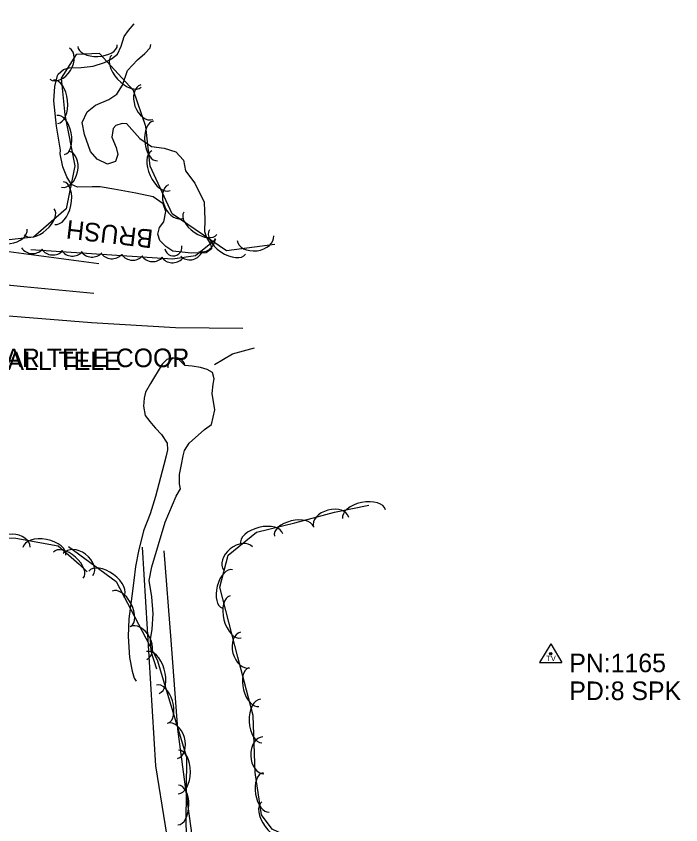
# Model space of a CAD drawing. Extents: x 954793 to 988390, y 1867850 to 1924428.
# Drawn here: x 961072.2 to 961251.2, y 1908095 to 1908312.7 of the extents above; entities that cross this region are included whole.
import ezdxf

# ---------------------------------------------------------------- set-up
doc = ezdxf.new("R2010")
doc.units = 0
for name, color, linetype in [('S_CROSS_DRAIN', 7, 'Continuous'), ('S_DITCHLINE', 7, 'Continuous'), ('S_GRAVEL_ROAD', 7, 'Continuous'), ('S_PAVEMENT_CROWN', 7, 'Continuous'), ('S_SECONDARY_CTL', 7, 'Continuous'), ('S_SECONDARY_CTL_ANNOT', 7, 'Continuous'), ('S_STREAM', 7, 'Continuous'), ('S_TELEPHONE_UTILITIES_ANNOT', 7, 'Continuous'), ('S_TREE', 7, 'Continuous'), ('S_TREE_ANNOT', 7, 'Continuous'), ('S_UTILITY_POLE_ANNOT', 7, 'Continuous')]:
    doc.layers.add(name, color=color, linetype=linetype)

msp = doc.modelspace()

# ---------------------------------------------------------------- linework, layer by layer
at = {"layer": 'S_CROSS_DRAIN'}
for centre, start, end in [((961114.49, 1908250.48), 189.8258, 10.155), ((961115.29, 1908218.42), 8.8266, 189.1558)]:
    msp.add_arc(centre, 2.3, start, end, dxfattribs=at)
at = {"layer": 'S_DITCHLINE'}
for points in [[(961120.18, 1908046.24), (961117.58, 1908062.4), (961114.99, 1908078.56), (961112.4, 1908094.72), (961109.81, 1908110.89), (961108.89, 1908125.62), (961107.98, 1908140.34), (961107.06, 1908155.07), (961106.15, 1908169.8)], [(961125.53, 1908047.89), (961123.08, 1908066.11), (961120.62, 1908084.33), (961118.16, 1908102.55), (961115.7, 1908120.76), (961113.87, 1908144.76), (961112.04, 1908168.77)]]:
    msp.add_lwpolyline(points, dxfattribs=at)
at = {"layer": 'S_GRAVEL_ROAD'}
for p, q in [((961092.45, 1908230.29), (961115.08, 1908228.89)), ((961115.08, 1908228.89), (961133.22, 1908228.76))]:
    msp.add_line(p, q, dxfattribs=at)
for points in [[(961094.41, 1908246.02), (961075.54, 1908248.53), (961056.67, 1908251.04), (961038.99, 1908253.52), (961021.31, 1908256.01), (961008.94, 1908258.58), (960996.57, 1908261.16), (960980.8, 1908263.09)], [(960938.49, 1908209), (960938.85, 1908217.22), (960940.65, 1908223.93), (960944.07, 1908228.18), (960948.18, 1908231.21), (960952.84, 1908233.86), (960964.53, 1908235.28), (960965.08, 1908238.97), (960980.27, 1908238.33), (960998.67, 1908238.69), (961019.09, 1908236.07), (961036.84, 1908234.69), (961054.59, 1908233.3), (961073.52, 1908231.8), (961092.45, 1908230.29)]]:
    msp.add_lwpolyline(points, dxfattribs=at)
at = {"layer": 'S_PAVEMENT_CROWN'}
msp.add_lwpolyline([(961093.06, 1908238.03), (961074.2, 1908239.86), (961055.34, 1908241.7), (961037.01, 1908243.54), (961018.68, 1908245.39), (960995.44, 1908248.32), (960975.91, 1908250.11), (960959.58, 1908251.7), (960946.3, 1908251.49)], dxfattribs=at)
at = {"layer": 'S_SECONDARY_CTL'}
for p, q in [((961216.14, 1908143.72), (961213.13, 1908138.76)), ((961216.14, 1908143.72), (961219.09, 1908138.76)), ((961213.13, 1908138.76), (961219.09, 1908138.76))]:
    msp.add_line(p, q, dxfattribs=at)
for radius in [0.311, 0.183, 0.103]:
    msp.add_circle((961216.14, 1908141.1), radius, dxfattribs=at)
at = {"layer": 'S_STREAM'}
for points in [[(961101.85, 1908283.86), (961105.43, 1908279.78), (961108.57, 1908277.61), (961112.01, 1908277.16), (961115.17, 1908276.24), (961117.26, 1908273.97), (961117.75, 1908271.12), (961120.24, 1908267.75), (961122.82, 1908262.65), (961122.99, 1908257.89), (961122.91, 1908254.78), (961123.43, 1908253.13), (961124.52, 1908251.35), (961124.75, 1908250.08), (961123.31, 1908248.99), (961119.29, 1908248.92), (961116.86, 1908249.21), (961114.37, 1908249.49), (961112.45, 1908250.68), (961110.9, 1908252.34), (961110.36, 1908254.03), (961110.76, 1908255.85), (961111.96, 1908257.4), (961112.43, 1908260.13), (961111.74, 1908262.19), (961109.04, 1908264.12), (961104.43, 1908265.11), (961098.45, 1908266.17), (961094.79, 1908266.77), (961092.62, 1908266.77), (961088.7, 1908266.66), (961087.07, 1908267.44), (961085.77, 1908269.46), (961084.75, 1908272.2), (961083.98, 1908275.69), (961084.09, 1908276.62), (961083, 1908283.07), (961082.27, 1908289.94), (961082.56, 1908293.82), (961083.28, 1908296.79), (961083.5, 1908297.1), (961084.93, 1908298.38), (961086.43, 1908298.83), (961089.69, 1908298.86), (961092.9, 1908299.29), (961095.96, 1908300.25), (961097.82, 1908301.2), (961099.42, 1908302.51), (961100.46, 1908304.63), (961101.26, 1908307.27), (961102.4, 1908308.89), (961103.97, 1908310.63)], [(961101.91, 1908283.76), (961100.68, 1908283.83), (961099.05, 1908283.25), (961098.27, 1908282.46), (961097.95, 1908280.11), (961099.06, 1908277.38), (961099.55, 1908275.5), (961098.89, 1908273.64), (961096.8, 1908272.89), (961093.94, 1908274.23), (961092.16, 1908276.26), (961090.59, 1908280.91), (961089.94, 1908284.1), (961091.32, 1908286.95), (961093.52, 1908288.79), (961097.15, 1908290.28), (961099.29, 1908291.7), (961100.78, 1908294.19), (961102.14, 1908298.13), (961104.88, 1908300.98), (961106.8, 1908302.71), (961108.23, 1908304.23), (961108.47, 1908305.14)], [(961125.59, 1908218.97), (961130.43, 1908221.84), (961136.32, 1908223.45)], [(961110.06, 1908136.94), (961108.48, 1908141.65), (961108.34, 1908144.9), (961108.79, 1908147.71), (961109.07, 1908151.82), (961108.67, 1908156.36), (961108.02, 1908160.8), (961108.71, 1908164.44), (961112.28, 1908176.48), (961115.3, 1908183.52), (961116.45, 1908185.47), (961116.16, 1908186.8), (961116.17, 1908189.32), (961116.7, 1908192), (961117.14, 1908194.38), (961117.48, 1908195.81), (961118.76, 1908197.8), (961122.88, 1908201.41), (961124.78, 1908202.83), (961125.7, 1908206.76), (961124.96, 1908211.13), (961125.24, 1908213.61), (961125.45, 1908215.11), (961125.05, 1908216.82), (961123.61, 1908217.64), (961121.84, 1908218.16), (961119.53, 1908218.47), (961117.55, 1908218.65), (961116.8, 1908219.45), (961115.98, 1908220.33), (961114.24, 1908220.74), (961112.71, 1908220.26), (961111.49, 1908219.05), (961108.32, 1908213.85), (961107.03, 1908211.46), (961106.64, 1908209.9), (961106.46, 1908207.7), (961106.92, 1908205.24), (961108.15, 1908203.6), (961109.09, 1908202.53), (961109.7, 1908201.8), (961111.31, 1908200.07), (961112.79, 1908197.79), (961112.95, 1908195.99), (961112.58, 1908194.38), (961111.92, 1908191.93), (961109.66, 1908183.38), (961108.27, 1908178.71), (961106.46, 1908174.14), (961105.15, 1908168.65), (961104.28, 1908164.54), (961103.82, 1908160.79), (961103.36, 1908156.55), (961102.55, 1908150.51), (961102.36, 1908145.74), (961102.65, 1908140.03), (961103.44, 1908136.4), (961103.97, 1908134.53), (961104.48, 1908133.68)]]:
    msp.add_lwpolyline(points, dxfattribs=at)
at = {"layer": 'S_TREE'}
for points in [[(961141.82, 1908251.21), (961128.84, 1908249.56), (961114.15, 1908259.51), (961108.25, 1908272.37), (961107.13, 1908283.03), (961103.78, 1908292.7), (961094.64, 1908302.68), (961088.33, 1908302.43), (961084.28, 1908296.03), (961085.26, 1908286.19), (961088, 1908272.43), (961085.59, 1908260.89), (961076.86, 1908253.21), (961053.79, 1908250.73), (961026.32, 1908254.12), (961001.31, 1908253.32), (960987.61, 1908253.25), (960980, 1908257.41), (960972.41, 1908267.51), (960965.11, 1908285.13), (960958.19, 1908305.08), (960946.97, 1908339.49)], [(961125.97, 1908252.57), (961120.5, 1908248.23), (961114.24, 1908247.32), (961076.1, 1908249.84)], [(961202.74, 1908068.31), (961190.06, 1908081.88), (961170.26, 1908088.6), (961150.99, 1908091.23), (961146.25, 1908091.39), (961141.13, 1908093.84), (961138.26, 1908097.73), (961136.5, 1908109.11), (961135.97, 1908124.48), (961131.87, 1908140.14), (961127.03, 1908158.96), (961129.27, 1908167.59), (961136.87, 1908173.78), (961147.22, 1908176.29), (961157.88, 1908179.17), (961167.18, 1908181.07)], [(961008.27, 1908095.55), (960999.56, 1908122.93), (960990.29, 1908147.59), (960990.15, 1908156.9), (961008.95, 1908161.44), (961022.97, 1908164.89), (961054.96, 1908172.45), (961072.07, 1908172.23), (961083.52, 1908170.11), (961089.11, 1908165.23), (961091.29, 1908163.17)], [(961086.28, 1908169.97), (961099.08, 1908160.52), (961110.14, 1908139.45), (961118.02, 1908113.22), (961117.87, 1908095.41), (961118.42, 1908082.08), (961123.4, 1908066.14), (961131.57, 1908053.82), (961145.33, 1908040.36), (961157.39, 1908031.51), (961167.09, 1908024.91), (961170.59, 1908022.28), (961187.13, 1908017.84), (961194.41, 1908021.9), (961203.96, 1908029.4), (961213.99, 1908034.64), (961219.96, 1908036.62), (961221.01, 1908037.13)]]:
    msp.add_lwpolyline(points, dxfattribs=at)
for centre, start, end in [((961122.1, 1908252.9), 257.6502, 359.2472), ((961076.61, 1908252.44), 215.411, 317.0079), ((961082.03, 1908252.08), 215.411, 317.0079), ((961087.33, 1908251.77), 215.411, 317.0079), ((961092.61, 1908251.49), 215.411, 317.0079), ((961097.92, 1908251.07), 215.411, 317.0079), ((961103.56, 1908250.66), 215.411, 317.0079), ((961108.99, 1908250.3), 215.411, 317.0079), ((961114.28, 1908249.98), 215.411, 317.0079), ((961118.94, 1908250.77), 227.5451, 329.142)]:
    msp.add_arc(centre, 3.64, start, end, dxfattribs=at)
for centre, major_axis, ratio in [((961083.92, 1908299.92), (2.65, 4.19), 0.685311), ((961094.07, 1908304.78), (5.34, 0.21), 0.540699), ((961101.86, 1908297.93), (3.96, -4.33), 0.55008), ((961082.78, 1908289.69), (-0.58, 5.84), 0.55008), ((961107.37, 1908289.6), (1.62, -4.68), 0.685311), ((961084.18, 1908280.74), (-1.04, 5.24), 0.540699), ((961109.68, 1908279.1), (0.56, -5.32), 0.540699), ((961085.37, 1908271.53), (1.01, 4.85), 0.685311), ((961111.15, 1908271.14), (2.45, -5.33), 0.55008), ((961083.74, 1908262.42), (1.2, 5.74), 0.55008), ((961115.25, 1908262.83), (2.07, -4.5), 0.685311), ((961078.37, 1908257.36), (4.01, 3.53), 0.540699), ((961121.75, 1908256.93), (4.43, -3), 0.540699), ((961070.21, 1908254.89), (4.93, 0.53), 0.685311), ((961129.09, 1908251.95), (4.86, -3.29), 0.55008), ((961136.6, 1908252.95), (4.92, 0.62), 0.685311), ((961165.84, 1908178.63), (-5.75, -1.18), 0.55008), ((961156.99, 1908176.46), (-4.78, -1.29), 0.685311), ((961146.91, 1908174.03), (-5.2, -1.26), 0.540699), ((961138.29, 1908171.95), (-5.7, -1.38), 0.55008), ((961071, 1908169.86), (-4.95, 0.07), 0.685311), ((961079.77, 1908168.65), (-5.77, 1.07), 0.55008), ((961131.94, 1908166.69), (-3.84, -3.13), 0.685311), ((961086.22, 1908164.94), (-4.03, 3.52), 0.540699), ((961088.85, 1908165.11), (-3.99, 2.94), 0.685311), ((961096.46, 1908159.82), (-4.72, 3.48), 0.55008), ((961129.11, 1908158.53), (-1.35, -5.17), 0.540699), ((961100.54, 1908153.19), (-2.49, 4.73), 0.540699), ((961131.26, 1908151), (1.46, -5.68), 0.55008), ((961105.1, 1908143.94), (-2.3, 4.39), 0.685311), ((961133.83, 1908142.1), (1.24, -4.8), 0.685311), ((961108.96, 1908136.03), (-1.69, 5.62), 0.55008), ((961136.18, 1908132.08), (1.35, -5.17), 0.540699), ((961111.51, 1908127.54), (-1.54, 5.12), 0.540699), ((961138.15, 1908122.98), (0.2, -5.86), 0.55008), ((961114.22, 1908117.59), (-1.43, 4.75), 0.685311), ((961138.73, 1908113.74), (0.17, -4.95), 0.685311), ((961115.87, 1908109.26), (0.05, 5.87), 0.55008), ((961139.48, 1908103.75), (0.82, -5.28), 0.540699), ((961115.79, 1908100.39), (0.05, 5.35), 0.540699), ((961141.81, 1908096.49), (3.49, -4.72), 0.55008)]:
    msp.add_ellipse(centre, major_axis=major_axis, ratio=ratio, start_param=3.141593, end_param=6.283185, dxfattribs=at)

# ---------------------------------------------------------------- texts
at = {"layer": 'S_SECONDARY_CTL'}
msp.add_text('TV', height=1.5, rotation=360, dxfattribs=at).set_placement((961214.94, 1908139.09))
at = {"layer": 'S_SECONDARY_CTL_ANNOT'}
for s, p in [('PN:1165', (961221.14, 1908136.11)), ('PD:8 SPK', (961221.14, 1908128.61))]:
    msp.add_text(s, height=5, dxfattribs=at).set_placement(p)
at = {"layer": 'S_TELEPHONE_UTILITIES_ANNOT'}
msp.add_text('CNTRL AR TELE COOP', height=5, dxfattribs=at).set_placement((961045.12, 1908218.23))
at = {"layer": 'S_TREE_ANNOT'}
msp.add_text('BRUSH', height=5, rotation=173.3914, dxfattribs=at).set_placement((961109.25, 1908255.18))
at = {"layer": 'S_UTILITY_POLE_ANNOT'}
msp.add_text('AR 1- CALL TELE', height=5, dxfattribs=at).set_placement((961046.05, 1908217.44))

doc.saveas('drawing.dxf')
